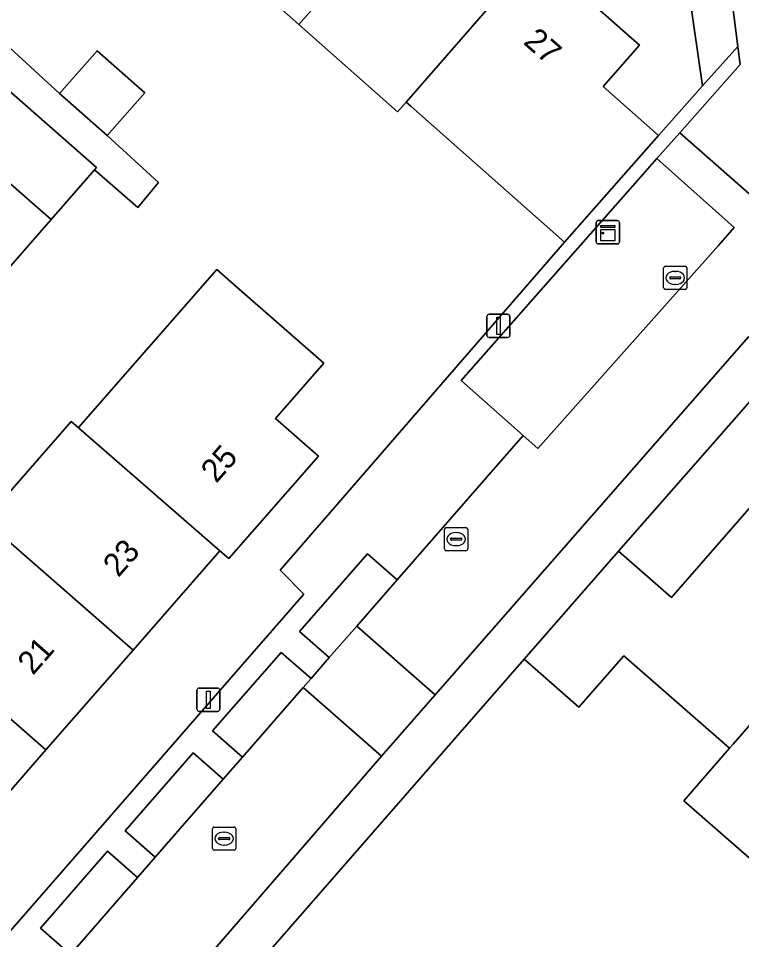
# Model space of a CAD drawing. Extents: x 158472 to 159562, y 388525 to 389606.
# Drawn here: x 158856.42 to 158887.6, y 388871.22 to 388910.91 of the extents above; entities that cross this region are included whole.
import ezdxf

# ---------------------------------------------------------------- set-up
doc = ezdxf.new("R2010")
doc.units = 0
for name, color, linetype in [('IMGEO_Erf', 7, 'Continuous'), ('IMGEO_Kast', 7, 'Continuous'), ('IMGEO_Kolk', 7, 'Continuous'), ('IMGEO_Lichtmast', 7, 'Continuous'), ('IMGEO_Muur', 7, 'Continuous'), ('IMGEO_Pand', 7, 'Continuous'), ('IMGEO_Pand_nummerreeks', 7, 'Continuous'), ('IMGEO_Parkeervlak_open', 7, 'Continuous'), ('IMGEO_Rijbaan_lokaal_open', 7, 'Continuous'), ('IMGEO_Voetpad_open', 7, 'Continuous')]:
    doc.layers.add(name, color=color, linetype=linetype)

msp = doc.modelspace()

# ---------------------------------------------------------------- linework, layer by layer
at = {"layer": 'IMGEO_Erf'}
for points in [[(158864.245, 388914.416), (158859.982, 388918.186), (158855.608, 388922.053), (158861.224, 388928.404), (158865.571, 388924.56), (158869.845, 388920.781), (158874.118, 388917.003), (158878.345, 388913.266), (158878.728, 388913.705), (158883.2, 388909.75), (158881.63, 388907.974), (158884.02, 388905.861), (158885.907, 388907.995), (158885.372, 388911.789), (158858.02, 388935.78), (158856.658, 388936.974), (158853.11, 388933.065), (158839.725, 388936.017)], [(158849.205, 388863.732), (158868.727, 388886.101), (158867.707, 388887.138), (158879.959, 388901.269), (158873.338, 388907.124), (158873.139, 388907.3), (158872.77, 388906.878), (158868.515, 388910.64), (158864.245, 388914.416)], [(158856.05, 388909.635), (158858.188, 388907.67), (158859.81, 388909.514), (158861.865, 388907.706), (158860.242, 388905.862), (158862.456, 388903.836), (158861.566, 388902.754), (158859.703, 388904.383), (158857.83, 388902.241), (158855.872, 388900.002)], [(158854.965, 388889.273), (158858.698, 388893.541), (158859.008, 388893.271), (158859.114, 388893.392), (158864.97, 388900.089), (158865.819, 388899.347), (158869.583, 388896.056), (158867.498, 388893.672), (158869.353, 388892.049), (158865.487, 388887.629), (158865.106, 388887.961), (158861.364, 388883.681), (158857.61, 388879.389), (158853.863, 388875.103)], [(158919.136, 388847.412), (158916.764, 388849.489), (158918.739, 388851.746), (158914.149, 388855.764), (158909.587, 388859.757), (158907.625, 388857.515), (158905.419, 388859.446), (158903.625, 388857.397), (158901.452, 388859.299), (158903.246, 388861.348), (158898.652, 388865.369), (158894.086, 388869.366), (158891.88, 388871.288), (158887.362, 388875.223), (158885.103, 388877.19), (158887.079, 388879.462), (158882.527, 388883.447), (158880.585, 388881.228), (158878.222, 388883.296), (158870.82, 388874.821), (158823.415, 388820.545)]]:
    msp.add_lwpolyline(points, dxfattribs=at)
msp.add_lwpolyline([(158888.17, 388894.647), (158886.131, 388892.322), (158882.298, 388887.952), (158884.573, 388885.961), (158888.416, 388890.35), (158888.496, 388890.442), (158893.113, 388886.4), (158897.785, 388882.311), (158893.842, 388877.806), (158895.948, 388875.962), (158898.105, 388874.074), (158902.029, 388878.558), (158906.64, 388874.522), (158911.309, 388870.436), (158907.347, 388865.909), (158909.449, 388864.069), (158911.579, 388862.205), (158915.562, 388866.756), (158920.205, 388862.692), (158924.865, 388858.613), (158920.938, 388854.126), (158923.245, 388852.106), (158929.092, 388858.899)], close=True, dxfattribs=at)
at = {"layer": 'IMGEO_Kast'}
for p, q in [((158881.332, 388901.268), (158881.332, 388902.109)), ((158881.332, 388902.109), (158881.332, 388901.268)), ((158881.407, 388902.193), (158882.248, 388902.193)), ((158882.248, 388902.193), (158881.407, 388902.193)), ((158882.332, 388902.118), (158882.332, 388901.277)), ((158882.332, 388901.277), (158882.332, 388902.118)), ((158882.257, 388901.193), (158881.416, 388901.193)), ((158881.416, 388901.193), (158882.257, 388901.193))]:
    msp.add_line(p, q, dxfattribs=at)
for points in [[(158881.527, 388901.983), (158882.127, 388901.983), (158882.127, 388901.898), (158881.527, 388901.898), (158881.527, 388901.983)], [(158881.527, 388901.808), (158882.127, 388901.808), (158882.127, 388901.319), (158881.527, 388901.319), (158881.527, 388901.808)]]:
    msp.add_lwpolyline(points, dxfattribs=at)
msp.add_circle((158881.611, 388901.657), 0.0377, dxfattribs=at)
for centre, start, end in [((158881.41, 388902.115), 92.4484, 184.2845), ((158881.41, 388902.115), 92.4484, 184.2845), ((158882.254, 388902.115), 2.4484, 94.2845), ((158882.254, 388902.115), 2.4484, 94.2845), ((158881.41, 388901.271), 182.4484, 274.2845), ((158881.41, 388901.271), 182.4484, 274.2845), ((158882.254, 388901.271), 272.4484, 4.2845), ((158882.254, 388901.271), 272.4484, 4.2845)]:
    msp.add_arc(centre, 0.0779, start, end, dxfattribs=at)
at = {"layer": 'IMGEO_Kolk'}
for p, q in [((158884.313, 388900.228), (158885.165, 388900.228)), ((158884.238, 388899.302), (158884.238, 388900.154)), ((158884.726, 388900.008), (158884.751, 388900.008)), ((158885.239, 388900.154), (158885.239, 388899.302)), ((158884.497, 388899.722), (158884.497, 388899.734)), ((158884.935, 388899.685), (158884.537, 388899.685)), ((158884.54, 388899.771), (158884.938, 388899.771)), ((158884.749, 388899.448), (158884.724, 388899.448)), ((158884.981, 388899.734), (158884.981, 388899.722)), ((158885.165, 388899.228), (158884.313, 388899.228)), ((158874.789, 388888.045), (158874.789, 388888.897)), ((158874.864, 388888.971), (158875.716, 388888.971)), ((158875.277, 388888.751), (158875.302, 388888.751)), ((158875.79, 388888.897), (158875.79, 388888.045)), ((158875.048, 388888.465), (158875.048, 388888.477)), ((158875.486, 388888.428), (158875.088, 388888.428)), ((158875.091, 388888.514), (158875.489, 388888.514)), ((158875.532, 388888.477), (158875.532, 388888.465)), ((158875.716, 388887.971), (158874.864, 388887.971)), ((158875.3, 388888.191), (158875.275, 388888.191)), ((158864.866, 388876.066), (158865.718, 388876.066)), ((158864.791, 388875.14), (158864.791, 388875.992)), ((158865.279, 388875.846), (158865.304, 388875.846)), ((158865.792, 388875.992), (158865.792, 388875.14)), ((158865.05, 388875.56), (158865.05, 388875.572)), ((158865.488, 388875.523), (158865.09, 388875.523)), ((158865.093, 388875.609), (158865.491, 388875.609)), ((158865.302, 388875.286), (158865.277, 388875.286)), ((158865.534, 388875.572), (158865.534, 388875.56)), ((158865.718, 388875.066), (158864.866, 388875.066))]:
    msp.add_line(p, q, dxfattribs=at)
for points in [[(158884.313, 388900.228), (158885.165, 388900.228)], [(158884.238, 388899.302), (158884.238, 388900.154)], [(158885.239, 388900.154), (158885.239, 388899.302)], [(158885.165, 388899.228), (158884.313, 388899.228)], [(158874.789, 388888.045), (158874.789, 388888.897)], [(158874.864, 388888.971), (158875.716, 388888.971)], [(158875.79, 388888.897), (158875.79, 388888.045)], [(158875.716, 388887.971), (158874.864, 388887.971)], [(158864.866, 388876.066), (158865.718, 388876.066)], [(158864.791, 388875.14), (158864.791, 388875.992)], [(158865.792, 388875.992), (158865.792, 388875.14)], [(158865.718, 388875.066), (158864.866, 388875.066)]]:
    msp.add_lwpolyline(points, dxfattribs=at)
for centre, radius, start, end in [((158884.315, 388900.152), 0.0765, 91.552, 178.448), ((158884.315, 388900.152), 0.0765, 91.552, 178.448), ((158885.163, 388900.152), 0.0765, 1.552, 88.448), ((158885.163, 388900.152), 0.0765, 1.552, 88.448), ((158884.537, 388899.731), 0.0403, 85.8775, 175.7526), ((158884.534, 388899.721), 0.0366, 178.938, 274.7102), ((158884.938, 388899.728), 0.043, 264.8664, 352.4533), ((158884.942, 388899.733), 0.0386, 1.7309, 96.639), ((158884.315, 388899.304), 0.0765, 181.552, 268.448), ((158884.315, 388899.304), 0.0765, 181.552, 268.448), ((158885.163, 388899.304), 0.0765, 271.552, 358.448), ((158885.163, 388899.304), 0.0765, 271.552, 358.448), ((158874.866, 388888.895), 0.0765, 91.552, 178.448), ((158874.866, 388888.895), 0.0765, 91.552, 178.448), ((158875.714, 388888.895), 0.0765, 1.552, 88.448), ((158875.714, 388888.895), 0.0765, 1.552, 88.448), ((158875.088, 388888.474), 0.0403, 85.8775, 175.7526), ((158875.085, 388888.464), 0.0366, 178.938, 274.7102), ((158875.489, 388888.471), 0.043, 264.8664, 352.4533), ((158875.493, 388888.476), 0.0386, 1.7309, 96.639), ((158874.866, 388888.047), 0.0765, 181.552, 268.448), ((158874.866, 388888.047), 0.0765, 181.552, 268.448), ((158875.714, 388888.047), 0.0765, 271.552, 358.448), ((158875.714, 388888.047), 0.0765, 271.552, 358.448), ((158864.868, 388875.99), 0.0765, 91.552, 178.448), ((158864.868, 388875.99), 0.0765, 91.552, 178.448), ((158865.716, 388875.99), 0.0765, 1.552, 88.448), ((158865.716, 388875.99), 0.0765, 1.552, 88.448), ((158865.09, 388875.569), 0.0403, 85.8775, 175.7526), ((158865.087, 388875.559), 0.0366, 178.938, 274.7102), ((158865.491, 388875.566), 0.043, 264.8664, 352.4533), ((158865.495, 388875.571), 0.0386, 1.7309, 96.639), ((158864.868, 388875.142), 0.0765, 181.552, 268.448), ((158864.868, 388875.142), 0.0765, 181.552, 268.448), ((158865.716, 388875.142), 0.0765, 271.552, 358.448), ((158865.716, 388875.142), 0.0765, 271.552, 358.448)]:
    msp.add_arc(centre, radius, start, end, dxfattribs=at)
for centre, major_axis, ratio, start_param, end_param in [((158884.725, 388899.728), (-0.387, 0.002), 0.722429, 4.712389, 7.853982), ((158884.75, 388899.728), (-0.39, 0.002), 0.717154, 1.570796, 4.712389), ((158875.276, 388888.471), (-0.387, 0.002), 0.722429, 4.712389, 7.853982), ((158875.301, 388888.471), (-0.39, 0.002), 0.717154, 1.570796, 4.712389), ((158865.278, 388875.566), (-0.387, 0.002), 0.722429, 4.712389, 7.853982), ((158865.303, 388875.566), (-0.39, 0.002), 0.717154, 1.570796, 4.712389)]:
    msp.add_ellipse(centre, major_axis=major_axis, ratio=ratio, start_param=start_param, end_param=end_param, dxfattribs=at)
at = {"layer": 'IMGEO_Lichtmast'}
for p, q in [((158876.619, 388897.258), (158876.619, 388898.058)), ((158876.619, 388898.058), (158876.619, 388897.258)), ((158876.719, 388898.158), (158877.509, 388898.158)), ((158877.509, 388898.158), (158876.719, 388898.158)), ((158877.609, 388898.058), (158877.609, 388897.258)), ((158877.609, 388897.258), (158877.609, 388898.058)), ((158877.509, 388897.158), (158876.719, 388897.158)), ((158876.719, 388897.158), (158877.509, 388897.158)), ((158864.216, 388882.05), (158865.006, 388882.05)), ((158865.006, 388882.05), (158864.216, 388882.05)), ((158864.116, 388881.15), (158864.116, 388881.95)), ((158864.116, 388881.95), (158864.116, 388881.15)), ((158865.106, 388881.95), (158865.106, 388881.15)), ((158865.106, 388881.15), (158865.106, 388881.95)), ((158865.006, 388881.05), (158864.216, 388881.05)), ((158864.216, 388881.05), (158865.006, 388881.05))]:
    msp.add_line(p, q, dxfattribs=at)
for points in [[(158877.039, 388898.033), (158877.189, 388898.033), (158877.189, 388897.283), (158877.039, 388897.283), (158877.039, 388898.033)], [(158864.536, 388881.925), (158864.686, 388881.925), (158864.686, 388881.175), (158864.536, 388881.175), (158864.536, 388881.925)]]:
    msp.add_lwpolyline(points, dxfattribs=at)
for centre, start, end in [((158876.719, 388898.058), 90, 180), ((158876.719, 388898.058), 90, 180), ((158877.509, 388898.058), 0, 90), ((158877.509, 388898.058), 360, 90), ((158876.719, 388897.258), 180, 270), ((158876.719, 388897.258), 180, 270), ((158877.509, 388897.258), 270, 0), ((158877.509, 388897.258), 270, 0), ((158864.216, 388881.95), 90, 180), ((158864.216, 388881.95), 90, 180), ((158865.006, 388881.95), 0, 90), ((158865.006, 388881.95), 360, 90), ((158864.216, 388881.15), 180, 270), ((158864.216, 388881.15), 180, 270), ((158865.006, 388881.15), 270, 0), ((158865.006, 388881.15), 270, 0)]:
    msp.add_arc(centre, 0.1, start, end, dxfattribs=at)
at = {"layer": 'IMGEO_Muur'}
msp.add_lwpolyline([(158878.222, 388883.296), (158870.82, 388874.821)], dxfattribs=at)
at = {"layer": 'IMGEO_Pand'}
for points in [[(158874.118, 388917.003), (158869.845, 388920.781), (158864.245, 388914.416), (158868.515, 388910.64)], [(158878.345, 388913.266), (158874.118, 388917.003), (158868.515, 388910.64), (158872.77, 388906.878), (158873.139, 388907.3)], [(158878.345, 388913.266), (158873.139, 388907.3), (158873.338, 388907.124), (158879.959, 388901.269), (158884.02, 388905.861), (158881.63, 388907.974), (158883.2, 388909.75), (158878.728, 388913.705)], [(158858.188, 388907.67), (158860.242, 388905.862), (158861.865, 388907.706), (158859.81, 388909.514)], [(158855.154, 388908.532), (158853.196, 388906.293), (158857.83, 388902.241), (158859.703, 388904.383), (158859.788, 388904.48)], [(158855.872, 388900.002), (158857.83, 388902.241), (158853.196, 388906.293), (158851.238, 388904.054)], [(158859.008, 388893.271), (158865.106, 388887.961), (158865.487, 388887.629), (158869.353, 388892.049), (158867.498, 388893.672), (158869.583, 388896.056), (158865.819, 388899.347), (158864.97, 388900.089), (158859.114, 388893.392)], [(158859.008, 388893.271), (158858.698, 388893.541), (158854.965, 388889.273), (158861.364, 388883.681), (158865.106, 388887.961)], [(158893.113, 388886.4), (158888.496, 388890.442), (158888.416, 388890.35), (158884.573, 388885.961), (158882.298, 388887.952), (158878.222, 388883.296), (158880.585, 388881.228), (158882.527, 388883.447), (158887.079, 388879.462), (158887.233, 388879.639)], [(158854.965, 388889.273), (158851.215, 388884.984), (158857.61, 388879.389), (158861.364, 388883.681)], [(158893.113, 388886.4), (158887.233, 388879.639), (158887.079, 388879.462), (158885.103, 388877.19), (158887.362, 388875.223), (158891.88, 388871.288), (158895.948, 388875.962), (158893.842, 388877.806), (158897.785, 388882.311)], [(158847.463, 388880.693), (158853.863, 388875.103), (158857.61, 388879.389), (158851.215, 388884.984)]]:
    msp.add_lwpolyline(points, close=True, dxfattribs=at)
at = {"layer": 'IMGEO_Parkeervlak_open'}
for points in [[(158886.596, 388901.124), (158887.285, 388901.898), (158883.947, 388904.866), (158883.344, 388904.185), (158875.506, 388895.308), (158878.176, 388892.937), (158878.813, 388892.372)], [(158868.699, 388882.077), (158869.04, 388882.467), (158867.754, 388883.589), (158864.786, 388880.207), (158866.081, 388879.077)], [(158865.252, 388878.127), (158863.957, 388879.257), (158861.027, 388875.896), (158862.321, 388874.768)], [(158858.665, 388870.579), (158861.558, 388873.894), (158860.265, 388875.022), (158857.373, 388871.706)]]:
    msp.add_lwpolyline(points, close=True, dxfattribs=at)
at = {"layer": 'IMGEO_Rijbaan_lokaal_open'}
for points in [[(158891.387, 388914.523), (158886.632, 388918.744), (158880.371, 388924.301), (158877.499, 388920.964), (158887.079, 388912.525), (158887.436, 388909.689), (158887.533, 388908.915), (158884.935, 388905.982), (158892.191, 388899.596), (158891.767, 388906.111)], [(158894.991, 388897.141), (158892.191, 388899.596), (158884.935, 388905.982), (158883.947, 388904.866), (158887.285, 388901.898), (158886.596, 388901.124), (158878.813, 388892.372), (158878.176, 388892.937), (158872.749, 388886.719), (158871.007, 388884.722), (158874.394, 388881.76), (158887.889, 388897.192), (158888.541, 388896.625), (158898.351, 388888.091), (158901.353, 388891.538), (158897.708, 388894.727), (158897.219, 388895.155)], [(158874.394, 388881.76), (158871.007, 388884.722), (158869.824, 388883.366), (158869.209, 388882.661), (158869.04, 388882.467), (158868.699, 388882.077), (158872.076, 388879.123), (158872.571, 388879.695)]]:
    msp.add_lwpolyline(points, close=True, dxfattribs=at)
msp.add_lwpolyline([(158828.466, 388828.744), (158872.076, 388879.123), (158868.699, 388882.077), (158866.081, 388879.077), (158865.252, 388878.127), (158862.321, 388874.768), (158861.558, 388873.894), (158858.665, 388870.579), (158857.767, 388869.55), (158854.88, 388866.242)], dxfattribs=at)
at = {"layer": 'IMGEO_Voetpad_open'}
for points in [[(158859.173, 388937.107), (158858.02, 388935.78), (158885.372, 388911.789), (158885.907, 388907.995), (158887.436, 388909.689), (158887.079, 388912.525), (158877.499, 388920.964), (158875.405, 388922.809)], [(158858.188, 388907.67), (158856.05, 388909.635), (158855.154, 388908.532), (158859.788, 388904.48), (158859.703, 388904.383), (158861.566, 388902.754), (158862.456, 388903.836), (158860.242, 388905.862)], [(158900.431, 388886.282), (158898.351, 388888.091), (158888.541, 388896.625), (158887.889, 388897.192), (158874.394, 388881.76), (158872.571, 388879.695), (158872.076, 388879.123), (158828.466, 388828.744), (158826.774, 388826.832), (158824.946, 388824.766), (158822.181, 388821.641), (158808.612, 388806.31), (158813.735, 388801.853), (158814.381, 388802.592), (158810.595, 388805.883), (158820.088, 388816.74), (158823.415, 388820.545), (158870.82, 388874.821), (158878.222, 388883.296), (158882.298, 388887.952), (158886.131, 388892.322), (158888.17, 388894.647), (158929.092, 388858.899), (158930.295, 388860.304)], [(158872.749, 388886.719), (158871.468, 388887.836), (158868.543, 388884.483), (158869.824, 388883.366), (158871.007, 388884.722)]]:
    msp.add_lwpolyline(points, close=True, dxfattribs=at)
msp.add_lwpolyline([(158858.665, 388870.579), (158857.373, 388871.706), (158860.265, 388875.022), (158861.558, 388873.894), (158862.321, 388874.768), (158861.027, 388875.896), (158863.957, 388879.257), (158865.252, 388878.127), (158866.081, 388879.077), (158864.786, 388880.207), (158867.754, 388883.589), (158869.04, 388882.467), (158869.209, 388882.661), (158869.824, 388883.366), (158868.543, 388884.483), (158871.468, 388887.836), (158872.749, 388886.719), (158878.176, 388892.937), (158875.506, 388895.308), (158883.344, 388904.185), (158883.947, 388904.866), (158884.935, 388905.982), (158887.533, 388908.915), (158887.436, 388909.689), (158885.907, 388907.995), (158884.02, 388905.861), (158879.959, 388901.269), (158867.707, 388887.138), (158868.727, 388886.101), (158849.205, 388863.732)], dxfattribs=at)

# ---------------------------------------------------------------- texts
at = {"layer": 'IMGEO_Pand_nummerreeks'}
for s, rotation, p in [('27', 318.5121, (158878.148, 388909.839)), ('25', 48.8275, (158864.952, 388890.846)), ('23', 48.8332, (158860.732, 388886.788)), ('21', 48.8324, (158857.048, 388882.573))]:
    msp.add_text(s, height=1, rotation=rotation, dxfattribs=at).set_placement(p)

doc.saveas('drawing.dxf')
